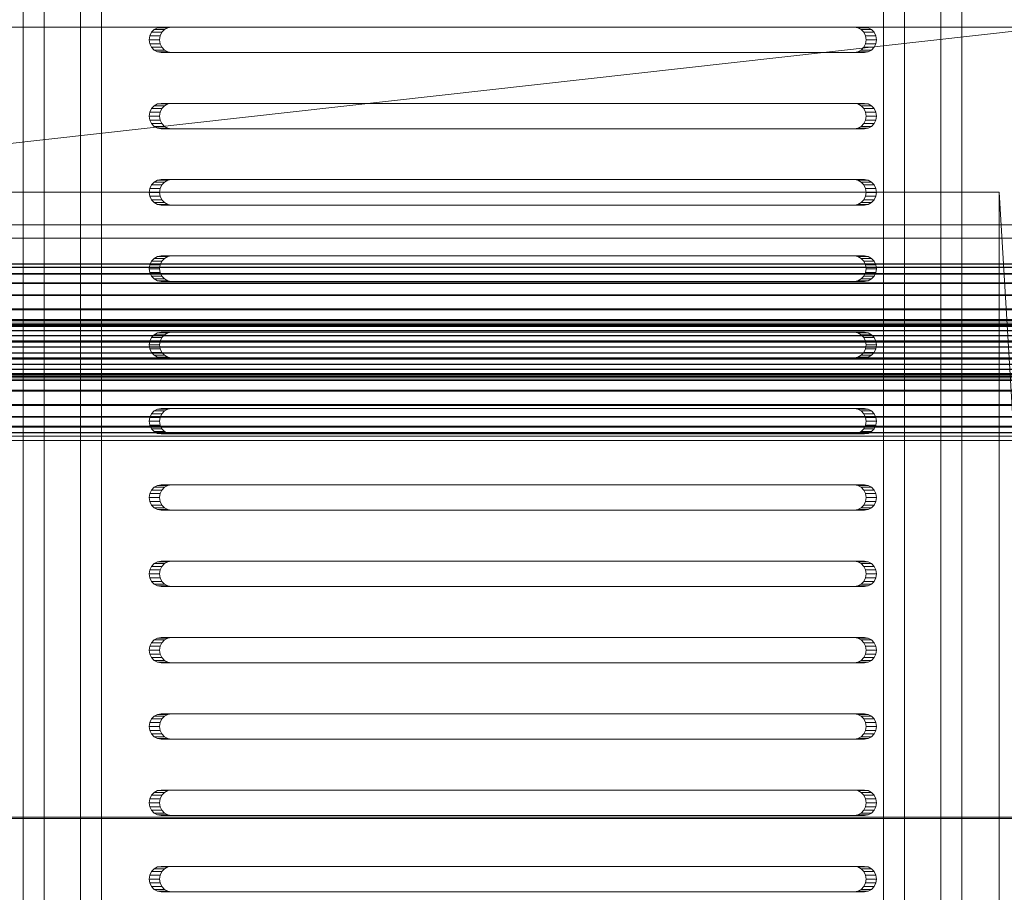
# Model space of a CAD drawing. Header units: millimetres. Extents: x -2233 to 61924, y -68080 to 6847.
# Tile 637 of 656: x 27447 to 27641, y -18050 to -17879. Entities that reach past the tile are written whole.
import ezdxf

# ---------------------------------------------------------------- set-up
doc = ezdxf.new("R2010")
doc.units = ezdxf.units.MM
for name, color, linetype, lineweight in [('superior_bajante_movil', 7, 'Continuous', 0), ('superior_C09', 7, 'Continuous', 0), ('superior_screen-C09', 7, 'Continuous', 0)]:
    doc.layers.add(name, color=color, linetype=linetype, lineweight=lineweight)

msp = doc.modelspace()

# ---------------------------------------------------------------- linework, layer by layer
at = {"layer": 'superior_bajante_movil'}
for p, q in [((27448.133, -17792), (27448.133, -18168)), ((27452.238, -18168), (27452.238, -17792)), ((27459.41, -18168), (27459.41, -17792)), ((27463.514, -17792), (27463.514, -18168)), ((27617.278, -17792), (27617.278, -18168)), ((27621.382, -18168), (27621.382, -17792)), ((27628.554, -18168), (27628.554, -17792)), ((27632.659, -17792), (27632.659, -18168)), ((27650.067, -17880), (27350.067, -17880)), ((27473.879, -17880.477), (27473.36, -17881.031)), ((27474.534, -17880.122), (27473.879, -17880.477)), ((27473.879, -17880.477), (27475.931, -17880.477)), ((27475.26, -17880), (27474.534, -17880.122)), ((27474.534, -17880.122), (27476.586, -17880.122)), ((27475.26, -17880), (27477.312, -17880)), ((27611.516, -17880), (27475.26, -17880)), ((27475.412, -17881.031), (27475.931, -17880.477)), ((27475.931, -17880.477), (27476.586, -17880.122)), ((27476.586, -17880.122), (27477.312, -17880)), ((27477.312, -17880), (27613.568, -17880)), ((27611.516, -17880), (27613.568, -17880)), ((27612.242, -17880.122), (27611.516, -17880)), ((27612.242, -17880.122), (27614.294, -17880.122)), ((27612.896, -17880.477), (27612.242, -17880.122)), ((27612.896, -17880.477), (27614.949, -17880.477)), ((27613.416, -17881.031), (27612.896, -17880.477)), ((27613.568, -17880), (27614.294, -17880.122)), ((27614.294, -17880.122), (27614.949, -17880.477)), ((27614.949, -17880.477), (27615.468, -17881.031)), ((27473.026, -17881.727), (27472.911, -17882.5)), ((27473.36, -17881.031), (27473.026, -17881.727)), ((27473.026, -17881.727), (27475.078, -17881.727)), ((27473.36, -17881.031), (27475.412, -17881.031)), ((27474.963, -17882.5), (27475.078, -17881.727)), ((27475.078, -17881.727), (27475.412, -17881.031)), ((27613.416, -17881.031), (27615.468, -17881.031)), ((27613.75, -17881.727), (27613.416, -17881.031)), ((27613.75, -17881.727), (27615.802, -17881.727)), ((27613.865, -17882.5), (27613.75, -17881.727)), ((27615.468, -17881.031), (27615.802, -17881.727)), ((27615.802, -17881.727), (27615.917, -17882.5)), ((27472.911, -17882.5), (27473.026, -17883.273)), ((27472.911, -17882.5), (27474.963, -17882.5)), ((27473.026, -17883.273), (27473.36, -17883.969)), ((27473.026, -17883.273), (27475.078, -17883.273)), ((27473.36, -17883.969), (27473.879, -17884.523)), ((27473.36, -17883.969), (27475.412, -17883.969)), ((27475.078, -17883.273), (27474.963, -17882.5)), ((27475.412, -17883.969), (27475.078, -17883.273)), ((27475.931, -17884.523), (27475.412, -17883.969)), ((27612.896, -17884.523), (27613.416, -17883.969)), ((27613.416, -17883.969), (27613.75, -17883.273)), ((27613.416, -17883.969), (27615.468, -17883.969)), ((27613.75, -17883.273), (27613.865, -17882.5)), ((27613.75, -17883.273), (27615.802, -17883.273)), ((27613.865, -17882.5), (27615.917, -17882.5)), ((27615.468, -17883.969), (27614.949, -17884.523)), ((27615.802, -17883.273), (27615.468, -17883.969)), ((27615.917, -17882.5), (27615.802, -17883.273)), ((27473.879, -17884.523), (27474.534, -17884.878)), ((27473.879, -17884.523), (27475.931, -17884.523)), ((27474.534, -17884.878), (27475.26, -17885)), ((27474.534, -17884.878), (27476.586, -17884.878)), ((27477.312, -17885), (27475.26, -17885)), ((27475.26, -17885), (27611.516, -17885)), ((27476.586, -17884.878), (27475.931, -17884.523)), ((27477.312, -17885), (27476.586, -17884.878)), ((27613.568, -17885), (27477.312, -17885)), ((27611.516, -17885), (27612.242, -17884.878)), ((27611.516, -17885), (27613.568, -17885)), ((27612.242, -17884.878), (27612.896, -17884.523)), ((27612.242, -17884.878), (27614.294, -17884.878)), ((27612.896, -17884.523), (27614.949, -17884.523)), ((27614.294, -17884.878), (27613.568, -17885)), ((27614.949, -17884.523), (27614.294, -17884.878)), ((27473.879, -17895.477), (27473.36, -17896.031)), ((27474.534, -17895.122), (27473.879, -17895.477)), ((27473.879, -17895.477), (27475.931, -17895.477)), ((27475.26, -17895), (27474.534, -17895.122)), ((27474.534, -17895.122), (27476.586, -17895.122)), ((27475.26, -17895), (27477.312, -17895)), ((27611.516, -17895), (27475.26, -17895)), ((27475.412, -17896.031), (27475.931, -17895.477)), ((27475.931, -17895.477), (27476.586, -17895.122)), ((27476.586, -17895.122), (27477.312, -17895)), ((27477.312, -17895), (27613.568, -17895)), ((27611.516, -17895), (27613.568, -17895)), ((27612.242, -17895.122), (27611.516, -17895)), ((27612.242, -17895.122), (27614.294, -17895.122)), ((27612.896, -17895.477), (27612.242, -17895.122)), ((27612.896, -17895.477), (27614.949, -17895.477)), ((27613.416, -17896.031), (27612.896, -17895.477)), ((27613.568, -17895), (27614.294, -17895.122)), ((27614.294, -17895.122), (27614.949, -17895.477)), ((27614.949, -17895.477), (27615.468, -17896.031)), ((27473.026, -17896.727), (27472.911, -17897.5)), ((27472.911, -17897.5), (27473.026, -17898.273)), ((27472.911, -17897.5), (27474.963, -17897.5)), ((27473.36, -17896.031), (27473.026, -17896.727)), ((27473.026, -17896.727), (27475.078, -17896.727)), ((27473.36, -17896.031), (27475.412, -17896.031)), ((27474.963, -17897.5), (27475.078, -17896.727)), ((27475.078, -17898.273), (27474.963, -17897.5)), ((27475.078, -17896.727), (27475.412, -17896.031)), ((27613.416, -17896.031), (27615.468, -17896.031)), ((27613.75, -17896.727), (27613.416, -17896.031)), ((27613.75, -17896.727), (27615.802, -17896.727)), ((27613.865, -17897.5), (27613.75, -17896.727)), ((27613.75, -17898.273), (27613.865, -17897.5)), ((27613.865, -17897.5), (27615.917, -17897.5)), ((27615.468, -17896.031), (27615.802, -17896.727)), ((27615.802, -17896.727), (27615.917, -17897.5)), ((27615.917, -17897.5), (27615.802, -17898.273)), ((27473.026, -17898.273), (27473.36, -17898.969)), ((27473.026, -17898.273), (27475.078, -17898.273)), ((27473.36, -17898.969), (27473.879, -17899.523)), ((27473.36, -17898.969), (27475.412, -17898.969)), ((27473.879, -17899.523), (27474.534, -17899.878)), ((27473.879, -17899.523), (27475.931, -17899.523)), ((27475.412, -17898.969), (27475.078, -17898.273)), ((27475.931, -17899.523), (27475.412, -17898.969)), ((27476.586, -17899.878), (27475.931, -17899.523)), ((27612.242, -17899.878), (27612.896, -17899.523)), ((27612.896, -17899.523), (27613.416, -17898.969)), ((27612.896, -17899.523), (27614.949, -17899.523)), ((27613.416, -17898.969), (27613.75, -17898.273)), ((27613.416, -17898.969), (27615.468, -17898.969)), ((27613.75, -17898.273), (27615.802, -17898.273)), ((27614.949, -17899.523), (27614.294, -17899.878)), ((27615.468, -17898.969), (27614.949, -17899.523)), ((27615.802, -17898.273), (27615.468, -17898.969)), ((27474.534, -17899.878), (27475.26, -17900)), ((27474.534, -17899.878), (27476.586, -17899.878)), ((27477.312, -17900), (27475.26, -17900)), ((27475.26, -17900), (27611.516, -17900)), ((27477.312, -17900), (27476.586, -17899.878)), ((27613.568, -17900), (27477.312, -17900)), ((27611.516, -17900), (27612.242, -17899.878)), ((27611.516, -17900), (27613.568, -17900)), ((27612.242, -17899.878), (27614.294, -17899.878)), ((27614.294, -17899.878), (27613.568, -17900)), ((27473.36, -17911.031), (27473.026, -17911.727)), ((27473.879, -17910.477), (27473.36, -17911.031)), ((27473.36, -17911.031), (27475.412, -17911.031)), ((27474.534, -17910.122), (27473.879, -17910.477)), ((27473.879, -17910.477), (27475.931, -17910.477)), ((27475.26, -17910), (27474.534, -17910.122)), ((27474.534, -17910.122), (27476.586, -17910.122)), ((27475.078, -17911.727), (27475.412, -17911.031)), ((27475.26, -17910), (27477.312, -17910)), ((27611.516, -17910), (27475.26, -17910)), ((27475.412, -17911.031), (27475.931, -17910.477)), ((27475.931, -17910.477), (27476.586, -17910.122)), ((27476.586, -17910.122), (27477.312, -17910)), ((27477.312, -17910), (27613.568, -17910)), ((27611.516, -17910), (27613.568, -17910)), ((27612.242, -17910.122), (27611.516, -17910)), ((27612.242, -17910.122), (27614.294, -17910.122)), ((27612.896, -17910.477), (27612.242, -17910.122)), ((27612.896, -17910.477), (27614.949, -17910.477)), ((27613.416, -17911.031), (27612.896, -17910.477)), ((27613.416, -17911.031), (27615.468, -17911.031)), ((27613.75, -17911.727), (27613.416, -17911.031)), ((27613.568, -17910), (27614.294, -17910.122)), ((27614.294, -17910.122), (27614.949, -17910.477)), ((27614.949, -17910.477), (27615.468, -17911.031)), ((27615.468, -17911.031), (27615.802, -17911.727)), ((27473.026, -17911.727), (27472.911, -17912.5)), ((27472.911, -17912.5), (27473.026, -17913.273)), ((27472.911, -17912.5), (27474.963, -17912.5)), ((27473.026, -17911.727), (27475.078, -17911.727)), ((27473.026, -17913.273), (27473.36, -17913.969)), ((27473.026, -17913.273), (27475.078, -17913.273)), ((27474.963, -17912.5), (27475.078, -17911.727)), ((27475.078, -17913.273), (27474.963, -17912.5)), ((27475.412, -17913.969), (27475.078, -17913.273)), ((27613.416, -17913.969), (27613.75, -17913.273)), ((27613.75, -17911.727), (27615.802, -17911.727)), ((27613.865, -17912.5), (27613.75, -17911.727)), ((27613.75, -17913.273), (27613.865, -17912.5)), ((27613.75, -17913.273), (27615.802, -17913.273)), ((27613.865, -17912.5), (27615.917, -17912.5)), ((27615.802, -17913.273), (27615.468, -17913.969)), ((27615.802, -17911.727), (27615.917, -17912.5)), ((27615.917, -17912.5), (27615.802, -17913.273)), ((27473.36, -17913.969), (27473.879, -17914.523)), ((27473.36, -17913.969), (27475.412, -17913.969)), ((27473.879, -17914.523), (27474.534, -17914.878)), ((27473.879, -17914.523), (27475.931, -17914.523)), ((27474.534, -17914.878), (27475.26, -17915)), ((27474.534, -17914.878), (27476.586, -17914.878)), ((27477.312, -17915), (27475.26, -17915)), ((27475.26, -17915), (27611.516, -17915)), ((27475.931, -17914.523), (27475.412, -17913.969)), ((27476.586, -17914.878), (27475.931, -17914.523)), ((27477.312, -17915), (27476.586, -17914.878)), ((27613.568, -17915), (27477.312, -17915)), ((27611.516, -17915), (27612.242, -17914.878)), ((27611.516, -17915), (27613.568, -17915)), ((27612.242, -17914.878), (27612.896, -17914.523)), ((27612.242, -17914.878), (27614.294, -17914.878)), ((27612.896, -17914.523), (27613.416, -17913.969)), ((27612.896, -17914.523), (27614.949, -17914.523)), ((27613.416, -17913.969), (27615.468, -17913.969)), ((27614.294, -17914.878), (27613.568, -17915)), ((27614.949, -17914.523), (27614.294, -17914.878)), ((27615.468, -17913.969), (27614.949, -17914.523)), ((27475.26, -17925), (27474.534, -17925.122)), ((27475.26, -17925), (27477.312, -17925)), ((27611.516, -17925), (27475.26, -17925)), ((27476.586, -17925.122), (27477.312, -17925)), ((27477.312, -17925), (27613.568, -17925)), ((27611.516, -17925), (27613.568, -17925)), ((27612.242, -17925.122), (27611.516, -17925)), ((27613.568, -17925), (27614.294, -17925.122)), ((27473.026, -17926.727), (27472.911, -17927.5)), ((27473.36, -17926.031), (27473.026, -17926.727)), ((27473.026, -17926.727), (27475.078, -17926.727)), ((27473.879, -17925.477), (27473.36, -17926.031)), ((27473.36, -17926.031), (27475.412, -17926.031)), ((27474.534, -17925.122), (27473.879, -17925.477)), ((27473.879, -17925.477), (27475.931, -17925.477)), ((27474.534, -17925.122), (27476.586, -17925.122)), ((27474.963, -17927.5), (27475.078, -17926.727)), ((27475.078, -17926.727), (27475.412, -17926.031)), ((27475.412, -17926.031), (27475.931, -17925.477)), ((27475.931, -17925.477), (27476.586, -17925.122)), ((27612.242, -17925.122), (27614.294, -17925.122)), ((27612.896, -17925.477), (27612.242, -17925.122)), ((27612.896, -17925.477), (27614.949, -17925.477)), ((27613.416, -17926.031), (27612.896, -17925.477)), ((27613.416, -17926.031), (27615.468, -17926.031)), ((27613.75, -17926.727), (27613.416, -17926.031)), ((27613.75, -17926.727), (27615.802, -17926.727)), ((27613.865, -17927.5), (27613.75, -17926.727)), ((27614.294, -17925.122), (27614.949, -17925.477)), ((27614.949, -17925.477), (27615.468, -17926.031)), ((27615.468, -17926.031), (27615.802, -17926.727)), ((27615.802, -17926.727), (27615.917, -17927.5)), ((27472.911, -17927.5), (27473.026, -17928.273)), ((27472.911, -17927.5), (27474.963, -17927.5)), ((27473.026, -17928.273), (27473.36, -17928.969)), ((27473.026, -17928.273), (27475.078, -17928.273)), ((27475.078, -17928.273), (27474.963, -17927.5)), ((27475.412, -17928.969), (27475.078, -17928.273)), ((27613.416, -17928.969), (27613.75, -17928.273)), ((27613.75, -17928.273), (27613.865, -17927.5)), ((27613.75, -17928.273), (27615.802, -17928.273)), ((27613.865, -17927.5), (27615.917, -17927.5)), ((27615.802, -17928.273), (27615.468, -17928.969)), ((27615.917, -17927.5), (27615.802, -17928.273)), ((27473.36, -17928.969), (27473.879, -17929.523)), ((27473.36, -17928.969), (27475.412, -17928.969)), ((27473.879, -17929.523), (27474.534, -17929.878)), ((27473.879, -17929.523), (27475.931, -17929.523)), ((27474.534, -17929.878), (27475.26, -17930)), ((27474.534, -17929.878), (27476.586, -17929.878)), ((27477.312, -17930), (27475.26, -17930)), ((27475.26, -17930), (27611.516, -17930)), ((27475.931, -17929.523), (27475.412, -17928.969)), ((27476.586, -17929.878), (27475.931, -17929.523)), ((27477.312, -17930), (27476.586, -17929.878)), ((27613.568, -17930), (27477.312, -17930)), ((27611.516, -17930), (27612.242, -17929.878)), ((27611.516, -17930), (27613.568, -17930)), ((27612.242, -17929.878), (27612.896, -17929.523)), ((27612.242, -17929.878), (27614.294, -17929.878)), ((27612.896, -17929.523), (27613.416, -17928.969)), ((27612.896, -17929.523), (27614.949, -17929.523)), ((27613.416, -17928.969), (27615.468, -17928.969)), ((27614.294, -17929.878), (27613.568, -17930)), ((27614.949, -17929.523), (27614.294, -17929.878)), ((27615.468, -17928.969), (27614.949, -17929.523)), ((27473.879, -17940.477), (27473.36, -17941.031)), ((27474.534, -17940.122), (27473.879, -17940.477)), ((27473.879, -17940.477), (27475.931, -17940.477)), ((27475.26, -17940), (27474.534, -17940.122)), ((27474.534, -17940.122), (27476.586, -17940.122)), ((27475.26, -17940), (27477.312, -17940)), ((27611.516, -17940), (27475.26, -17940)), ((27475.412, -17941.031), (27475.931, -17940.477)), ((27475.931, -17940.477), (27476.586, -17940.122)), ((27476.586, -17940.122), (27477.312, -17940)), ((27477.312, -17940), (27613.568, -17940)), ((27611.516, -17940), (27613.568, -17940)), ((27612.242, -17940.122), (27611.516, -17940)), ((27612.242, -17940.122), (27614.294, -17940.122)), ((27612.896, -17940.477), (27612.242, -17940.122)), ((27612.896, -17940.477), (27614.949, -17940.477)), ((27613.416, -17941.031), (27612.896, -17940.477)), ((27613.568, -17940), (27614.294, -17940.122)), ((27614.294, -17940.122), (27614.949, -17940.477)), ((27614.949, -17940.477), (27615.468, -17941.031)), ((27473.026, -17941.727), (27472.911, -17942.5)), ((27473.36, -17941.031), (27473.026, -17941.727)), ((27473.026, -17941.727), (27475.078, -17941.727)), ((27473.36, -17941.031), (27475.412, -17941.031)), ((27474.963, -17942.5), (27475.078, -17941.727)), ((27475.078, -17941.727), (27475.412, -17941.031)), ((27613.416, -17941.031), (27615.468, -17941.031)), ((27613.75, -17941.727), (27613.416, -17941.031)), ((27613.75, -17941.727), (27615.802, -17941.727)), ((27613.865, -17942.5), (27613.75, -17941.727)), ((27615.468, -17941.031), (27615.802, -17941.727)), ((27615.802, -17941.727), (27615.917, -17942.5)), ((27472.911, -17942.5), (27473.026, -17943.273)), ((27472.911, -17942.5), (27474.963, -17942.5)), ((27473.026, -17943.273), (27473.36, -17943.969)), ((27473.026, -17943.273), (27475.078, -17943.273)), ((27473.36, -17943.969), (27473.879, -17944.523)), ((27473.36, -17943.969), (27475.412, -17943.969)), ((27475.078, -17943.273), (27474.963, -17942.5)), ((27475.412, -17943.969), (27475.078, -17943.273)), ((27475.931, -17944.523), (27475.412, -17943.969)), ((27612.896, -17944.523), (27613.416, -17943.969)), ((27613.416, -17943.969), (27613.75, -17943.273)), ((27613.416, -17943.969), (27615.468, -17943.969)), ((27613.75, -17943.273), (27613.865, -17942.5)), ((27613.75, -17943.273), (27615.802, -17943.273)), ((27613.865, -17942.5), (27615.917, -17942.5)), ((27615.468, -17943.969), (27614.949, -17944.523)), ((27615.802, -17943.273), (27615.468, -17943.969)), ((27615.917, -17942.5), (27615.802, -17943.273)), ((27473.879, -17944.523), (27474.534, -17944.878)), ((27473.879, -17944.523), (27475.931, -17944.523)), ((27474.534, -17944.878), (27475.26, -17945)), ((27474.534, -17944.878), (27476.586, -17944.878)), ((27477.312, -17945), (27475.26, -17945)), ((27475.26, -17945), (27611.516, -17945)), ((27476.586, -17944.878), (27475.931, -17944.523)), ((27477.312, -17945), (27476.586, -17944.878)), ((27613.568, -17945), (27477.312, -17945)), ((27611.516, -17945), (27612.242, -17944.878)), ((27611.516, -17945), (27613.568, -17945)), ((27612.242, -17944.878), (27612.896, -17944.523)), ((27612.242, -17944.878), (27614.294, -17944.878)), ((27612.896, -17944.523), (27614.949, -17944.523)), ((27614.294, -17944.878), (27613.568, -17945)), ((27614.949, -17944.523), (27614.294, -17944.878)), ((27473.879, -17955.477), (27473.36, -17956.031)), ((27474.534, -17955.122), (27473.879, -17955.477)), ((27473.879, -17955.477), (27475.931, -17955.477)), ((27475.26, -17955), (27474.534, -17955.122)), ((27474.534, -17955.122), (27476.586, -17955.122)), ((27475.26, -17955), (27477.312, -17955)), ((27611.516, -17955), (27475.26, -17955)), ((27475.412, -17956.031), (27475.931, -17955.477)), ((27475.931, -17955.477), (27476.586, -17955.122)), ((27476.586, -17955.122), (27477.312, -17955)), ((27477.312, -17955), (27613.568, -17955)), ((27611.516, -17955), (27613.568, -17955)), ((27612.242, -17955.122), (27611.516, -17955)), ((27612.242, -17955.122), (27614.294, -17955.122)), ((27612.896, -17955.477), (27612.242, -17955.122)), ((27612.896, -17955.477), (27614.949, -17955.477)), ((27613.416, -17956.031), (27612.896, -17955.477)), ((27613.568, -17955), (27614.294, -17955.122)), ((27614.294, -17955.122), (27614.949, -17955.477)), ((27614.949, -17955.477), (27615.468, -17956.031)), ((27473.026, -17956.727), (27472.911, -17957.5)), ((27472.911, -17957.5), (27473.026, -17958.273)), ((27472.911, -17957.5), (27474.963, -17957.5)), ((27473.36, -17956.031), (27473.026, -17956.727)), ((27473.026, -17956.727), (27475.078, -17956.727)), ((27473.36, -17956.031), (27475.412, -17956.031)), ((27474.963, -17957.5), (27475.078, -17956.727)), ((27475.078, -17958.273), (27474.963, -17957.5)), ((27475.078, -17956.727), (27475.412, -17956.031)), ((27613.416, -17956.031), (27615.468, -17956.031)), ((27613.75, -17956.727), (27613.416, -17956.031)), ((27613.75, -17956.727), (27615.802, -17956.727)), ((27613.865, -17957.5), (27613.75, -17956.727)), ((27613.75, -17958.273), (27613.865, -17957.5)), ((27613.865, -17957.5), (27615.917, -17957.5)), ((27615.468, -17956.031), (27615.802, -17956.727)), ((27615.802, -17956.727), (27615.917, -17957.5)), ((27615.917, -17957.5), (27615.802, -17958.273)), ((27473.026, -17958.273), (27473.36, -17958.969)), ((27473.026, -17958.273), (27475.078, -17958.273)), ((27473.36, -17958.969), (27473.879, -17959.523)), ((27473.36, -17958.969), (27475.412, -17958.969)), ((27473.879, -17959.523), (27474.534, -17959.878)), ((27473.879, -17959.523), (27475.931, -17959.523)), ((27474.534, -17959.878), (27475.26, -17960)), ((27474.534, -17959.878), (27476.586, -17959.878)), ((27475.412, -17958.969), (27475.078, -17958.273)), ((27475.931, -17959.523), (27475.412, -17958.969)), ((27476.586, -17959.878), (27475.931, -17959.523)), ((27477.312, -17960), (27476.586, -17959.878)), ((27611.516, -17960), (27612.242, -17959.878)), ((27612.242, -17959.878), (27612.896, -17959.523)), ((27612.242, -17959.878), (27614.294, -17959.878)), ((27612.896, -17959.523), (27613.416, -17958.969)), ((27612.896, -17959.523), (27614.949, -17959.523)), ((27613.416, -17958.969), (27613.75, -17958.273)), ((27613.416, -17958.969), (27615.468, -17958.969)), ((27614.294, -17959.878), (27613.568, -17960)), ((27613.75, -17958.273), (27615.802, -17958.273)), ((27614.949, -17959.523), (27614.294, -17959.878)), ((27615.468, -17958.969), (27614.949, -17959.523)), ((27615.802, -17958.273), (27615.468, -17958.969)), ((27477.312, -17960), (27475.26, -17960)), ((27475.26, -17960), (27611.516, -17960)), ((27613.568, -17960), (27477.312, -17960)), ((27611.516, -17960), (27613.568, -17960)), ((27473.36, -17971.031), (27473.026, -17971.727)), ((27473.879, -17970.477), (27473.36, -17971.031)), ((27473.36, -17971.031), (27475.412, -17971.031)), ((27474.534, -17970.122), (27473.879, -17970.477)), ((27473.879, -17970.477), (27475.931, -17970.477)), ((27475.26, -17970), (27474.534, -17970.122)), ((27474.534, -17970.122), (27476.586, -17970.122)), ((27475.078, -17971.727), (27475.412, -17971.031)), ((27475.26, -17970), (27477.312, -17970)), ((27611.516, -17970), (27475.26, -17970)), ((27475.412, -17971.031), (27475.931, -17970.477)), ((27475.931, -17970.477), (27476.586, -17970.122)), ((27476.586, -17970.122), (27477.312, -17970)), ((27477.312, -17970), (27613.568, -17970)), ((27611.516, -17970), (27613.568, -17970)), ((27612.242, -17970.122), (27611.516, -17970)), ((27612.242, -17970.122), (27614.294, -17970.122)), ((27612.896, -17970.477), (27612.242, -17970.122)), ((27612.896, -17970.477), (27614.949, -17970.477)), ((27613.416, -17971.031), (27612.896, -17970.477)), ((27613.416, -17971.031), (27615.468, -17971.031)), ((27613.75, -17971.727), (27613.416, -17971.031)), ((27613.568, -17970), (27614.294, -17970.122)), ((27614.294, -17970.122), (27614.949, -17970.477)), ((27614.949, -17970.477), (27615.468, -17971.031)), ((27615.468, -17971.031), (27615.802, -17971.727)), ((27473.026, -17971.727), (27472.911, -17972.5)), ((27472.911, -17972.5), (27473.026, -17973.273)), ((27472.911, -17972.5), (27474.963, -17972.5)), ((27473.026, -17971.727), (27475.078, -17971.727)), ((27473.026, -17973.273), (27473.36, -17973.969)), ((27473.026, -17973.273), (27475.078, -17973.273)), ((27474.963, -17972.5), (27475.078, -17971.727)), ((27475.078, -17973.273), (27474.963, -17972.5)), ((27475.412, -17973.969), (27475.078, -17973.273)), ((27613.416, -17973.969), (27613.75, -17973.273)), ((27613.75, -17971.727), (27615.802, -17971.727)), ((27613.865, -17972.5), (27613.75, -17971.727)), ((27613.75, -17973.273), (27613.865, -17972.5)), ((27613.75, -17973.273), (27615.802, -17973.273)), ((27613.865, -17972.5), (27615.917, -17972.5)), ((27615.802, -17973.273), (27615.468, -17973.969)), ((27615.802, -17971.727), (27615.917, -17972.5)), ((27615.917, -17972.5), (27615.802, -17973.273)), ((27473.36, -17973.969), (27473.879, -17974.523)), ((27473.36, -17973.969), (27475.412, -17973.969)), ((27473.879, -17974.523), (27474.534, -17974.878)), ((27473.879, -17974.523), (27475.931, -17974.523)), ((27474.534, -17974.878), (27475.26, -17975)), ((27474.534, -17974.878), (27476.586, -17974.878)), ((27477.312, -17975), (27475.26, -17975)), ((27475.26, -17975), (27611.516, -17975)), ((27475.931, -17974.523), (27475.412, -17973.969)), ((27476.586, -17974.878), (27475.931, -17974.523)), ((27477.312, -17975), (27476.586, -17974.878)), ((27613.568, -17975), (27477.312, -17975)), ((27611.516, -17975), (27612.242, -17974.878)), ((27611.516, -17975), (27613.568, -17975)), ((27612.242, -17974.878), (27612.896, -17974.523)), ((27612.242, -17974.878), (27614.294, -17974.878)), ((27612.896, -17974.523), (27613.416, -17973.969)), ((27612.896, -17974.523), (27614.949, -17974.523)), ((27613.416, -17973.969), (27615.468, -17973.969)), ((27614.294, -17974.878), (27613.568, -17975)), ((27614.949, -17974.523), (27614.294, -17974.878)), ((27615.468, -17973.969), (27614.949, -17974.523)), ((27475.26, -17985), (27474.534, -17985.122)), ((27475.26, -17985), (27477.312, -17985)), ((27611.516, -17985), (27475.26, -17985)), ((27476.586, -17985.122), (27477.312, -17985)), ((27477.312, -17985), (27613.568, -17985)), ((27611.516, -17985), (27613.568, -17985)), ((27612.242, -17985.122), (27611.516, -17985)), ((27613.568, -17985), (27614.294, -17985.122)), ((27473.026, -17986.727), (27472.911, -17987.5)), ((27473.36, -17986.031), (27473.026, -17986.727)), ((27473.026, -17986.727), (27475.078, -17986.727)), ((27473.879, -17985.477), (27473.36, -17986.031)), ((27473.36, -17986.031), (27475.412, -17986.031)), ((27474.534, -17985.122), (27473.879, -17985.477)), ((27473.879, -17985.477), (27475.931, -17985.477)), ((27474.534, -17985.122), (27476.586, -17985.122)), ((27474.963, -17987.5), (27475.078, -17986.727)), ((27475.078, -17986.727), (27475.412, -17986.031)), ((27475.412, -17986.031), (27475.931, -17985.477)), ((27475.931, -17985.477), (27476.586, -17985.122)), ((27612.242, -17985.122), (27614.294, -17985.122)), ((27612.896, -17985.477), (27612.242, -17985.122)), ((27612.896, -17985.477), (27614.949, -17985.477)), ((27613.416, -17986.031), (27612.896, -17985.477)), ((27613.416, -17986.031), (27615.468, -17986.031)), ((27613.75, -17986.727), (27613.416, -17986.031)), ((27613.75, -17986.727), (27615.802, -17986.727)), ((27613.865, -17987.5), (27613.75, -17986.727)), ((27614.294, -17985.122), (27614.949, -17985.477)), ((27614.949, -17985.477), (27615.468, -17986.031)), ((27615.468, -17986.031), (27615.802, -17986.727)), ((27615.802, -17986.727), (27615.917, -17987.5)), ((27472.911, -17987.5), (27473.026, -17988.273)), ((27472.911, -17987.5), (27474.963, -17987.5)), ((27473.026, -17988.273), (27473.36, -17988.969)), ((27473.026, -17988.273), (27475.078, -17988.273)), ((27475.078, -17988.273), (27474.963, -17987.5)), ((27475.412, -17988.969), (27475.078, -17988.273)), ((27613.416, -17988.969), (27613.75, -17988.273)), ((27613.75, -17988.273), (27613.865, -17987.5)), ((27613.75, -17988.273), (27615.802, -17988.273)), ((27613.865, -17987.5), (27615.917, -17987.5)), ((27615.802, -17988.273), (27615.468, -17988.969)), ((27615.917, -17987.5), (27615.802, -17988.273)), ((27473.36, -17988.969), (27473.879, -17989.523)), ((27473.36, -17988.969), (27475.412, -17988.969)), ((27473.879, -17989.523), (27474.534, -17989.878)), ((27473.879, -17989.523), (27475.931, -17989.523)), ((27474.534, -17989.878), (27475.26, -17990)), ((27474.534, -17989.878), (27476.586, -17989.878)), ((27477.312, -17990), (27475.26, -17990)), ((27475.26, -17990), (27611.516, -17990)), ((27475.931, -17989.523), (27475.412, -17988.969)), ((27476.586, -17989.878), (27475.931, -17989.523)), ((27477.312, -17990), (27476.586, -17989.878)), ((27613.568, -17990), (27477.312, -17990)), ((27611.516, -17990), (27612.242, -17989.878)), ((27611.516, -17990), (27613.568, -17990)), ((27612.242, -17989.878), (27612.896, -17989.523)), ((27612.242, -17989.878), (27614.294, -17989.878)), ((27612.896, -17989.523), (27613.416, -17988.969)), ((27612.896, -17989.523), (27614.949, -17989.523)), ((27613.416, -17988.969), (27615.468, -17988.969)), ((27614.294, -17989.878), (27613.568, -17990)), ((27614.949, -17989.523), (27614.294, -17989.878)), ((27615.468, -17988.969), (27614.949, -17989.523)), ((27473.879, -18000.477), (27473.36, -18001.031)), ((27474.534, -18000.122), (27473.879, -18000.477)), ((27473.879, -18000.477), (27475.931, -18000.477)), ((27475.26, -18000), (27474.534, -18000.122)), ((27474.534, -18000.122), (27476.586, -18000.122)), ((27475.26, -18000), (27477.312, -18000)), ((27611.516, -18000), (27475.26, -18000)), ((27475.412, -18001.031), (27475.931, -18000.477)), ((27475.931, -18000.477), (27476.586, -18000.122)), ((27476.586, -18000.122), (27477.312, -18000)), ((27477.312, -18000), (27613.568, -18000)), ((27611.516, -18000), (27613.568, -18000)), ((27612.242, -18000.122), (27611.516, -18000)), ((27612.242, -18000.122), (27614.294, -18000.122)), ((27612.896, -18000.477), (27612.242, -18000.122)), ((27612.896, -18000.477), (27614.949, -18000.477)), ((27613.416, -18001.031), (27612.896, -18000.477)), ((27613.568, -18000), (27614.294, -18000.122)), ((27614.294, -18000.122), (27614.949, -18000.477)), ((27614.949, -18000.477), (27615.468, -18001.031)), ((27473.026, -18001.727), (27472.911, -18002.5)), ((27473.36, -18001.031), (27473.026, -18001.727)), ((27473.026, -18001.727), (27475.078, -18001.727)), ((27473.36, -18001.031), (27475.412, -18001.031)), ((27474.963, -18002.5), (27475.078, -18001.727)), ((27475.078, -18001.727), (27475.412, -18001.031)), ((27613.416, -18001.031), (27615.468, -18001.031)), ((27613.75, -18001.727), (27613.416, -18001.031)), ((27613.75, -18001.727), (27615.802, -18001.727)), ((27613.865, -18002.5), (27613.75, -18001.727)), ((27615.468, -18001.031), (27615.802, -18001.727)), ((27615.802, -18001.727), (27615.917, -18002.5)), ((27472.911, -18002.5), (27473.026, -18003.273)), ((27472.911, -18002.5), (27474.963, -18002.5)), ((27473.026, -18003.273), (27473.36, -18003.969)), ((27473.026, -18003.273), (27475.078, -18003.273)), ((27473.36, -18003.969), (27473.879, -18004.523)), ((27473.36, -18003.969), (27475.412, -18003.969)), ((27475.078, -18003.273), (27474.963, -18002.5)), ((27475.412, -18003.969), (27475.078, -18003.273)), ((27475.931, -18004.523), (27475.412, -18003.969)), ((27612.896, -18004.523), (27613.416, -18003.969)), ((27613.416, -18003.969), (27613.75, -18003.273)), ((27613.416, -18003.969), (27615.468, -18003.969)), ((27613.75, -18003.273), (27613.865, -18002.5)), ((27613.75, -18003.273), (27615.802, -18003.273)), ((27613.865, -18002.5), (27615.917, -18002.5)), ((27615.468, -18003.969), (27614.949, -18004.523)), ((27615.802, -18003.273), (27615.468, -18003.969)), ((27615.917, -18002.5), (27615.802, -18003.273)), ((27473.879, -18004.523), (27474.534, -18004.878)), ((27473.879, -18004.523), (27475.931, -18004.523)), ((27474.534, -18004.878), (27475.26, -18005)), ((27474.534, -18004.878), (27476.586, -18004.878)), ((27477.312, -18005), (27475.26, -18005)), ((27475.26, -18005), (27611.516, -18005)), ((27476.586, -18004.878), (27475.931, -18004.523)), ((27477.312, -18005), (27476.586, -18004.878)), ((27613.568, -18005), (27477.312, -18005)), ((27611.516, -18005), (27612.242, -18004.878)), ((27611.516, -18005), (27613.568, -18005)), ((27612.242, -18004.878), (27612.896, -18004.523)), ((27612.242, -18004.878), (27614.294, -18004.878)), ((27612.896, -18004.523), (27614.949, -18004.523)), ((27614.294, -18004.878), (27613.568, -18005)), ((27614.949, -18004.523), (27614.294, -18004.878)), ((27473.879, -18015.477), (27473.36, -18016.031)), ((27474.534, -18015.122), (27473.879, -18015.477)), ((27473.879, -18015.477), (27475.931, -18015.477)), ((27475.26, -18015), (27474.534, -18015.122)), ((27474.534, -18015.122), (27476.586, -18015.122)), ((27475.26, -18015), (27477.312, -18015)), ((27611.516, -18015), (27475.26, -18015)), ((27475.412, -18016.031), (27475.931, -18015.477)), ((27475.931, -18015.477), (27476.586, -18015.122)), ((27476.586, -18015.122), (27477.312, -18015)), ((27477.312, -18015), (27613.568, -18015)), ((27611.516, -18015), (27613.568, -18015)), ((27612.242, -18015.122), (27611.516, -18015)), ((27612.242, -18015.122), (27614.294, -18015.122)), ((27612.896, -18015.477), (27612.242, -18015.122)), ((27612.896, -18015.477), (27614.949, -18015.477)), ((27613.416, -18016.031), (27612.896, -18015.477)), ((27613.568, -18015), (27614.294, -18015.122)), ((27614.294, -18015.122), (27614.949, -18015.477)), ((27614.949, -18015.477), (27615.468, -18016.031)), ((27473.026, -18016.727), (27472.911, -18017.5)), ((27472.911, -18017.5), (27473.026, -18018.273)), ((27472.911, -18017.5), (27474.963, -18017.5)), ((27473.36, -18016.031), (27473.026, -18016.727)), ((27473.026, -18016.727), (27475.078, -18016.727)), ((27473.36, -18016.031), (27475.412, -18016.031)), ((27474.963, -18017.5), (27475.078, -18016.727)), ((27475.078, -18018.273), (27474.963, -18017.5)), ((27475.078, -18016.727), (27475.412, -18016.031)), ((27613.416, -18016.031), (27615.468, -18016.031)), ((27613.75, -18016.727), (27613.416, -18016.031)), ((27613.75, -18016.727), (27615.802, -18016.727)), ((27613.865, -18017.5), (27613.75, -18016.727)), ((27613.75, -18018.273), (27613.865, -18017.5)), ((27613.865, -18017.5), (27615.917, -18017.5)), ((27615.468, -18016.031), (27615.802, -18016.727)), ((27615.802, -18016.727), (27615.917, -18017.5)), ((27615.917, -18017.5), (27615.802, -18018.273)), ((27473.026, -18018.273), (27473.36, -18018.969)), ((27473.026, -18018.273), (27475.078, -18018.273)), ((27473.36, -18018.969), (27473.879, -18019.523)), ((27473.36, -18018.969), (27475.412, -18018.969)), ((27473.879, -18019.523), (27474.534, -18019.878)), ((27473.879, -18019.523), (27475.931, -18019.523)), ((27474.534, -18019.878), (27475.26, -18020)), ((27474.534, -18019.878), (27476.586, -18019.878)), ((27475.412, -18018.969), (27475.078, -18018.273)), ((27475.931, -18019.523), (27475.412, -18018.969)), ((27476.586, -18019.878), (27475.931, -18019.523)), ((27477.312, -18020), (27476.586, -18019.878)), ((27611.516, -18020), (27612.242, -18019.878)), ((27612.242, -18019.878), (27612.896, -18019.523)), ((27612.242, -18019.878), (27614.294, -18019.878)), ((27612.896, -18019.523), (27613.416, -18018.969)), ((27612.896, -18019.523), (27614.949, -18019.523)), ((27613.416, -18018.969), (27613.75, -18018.273)), ((27613.416, -18018.969), (27615.468, -18018.969)), ((27614.294, -18019.878), (27613.568, -18020)), ((27613.75, -18018.273), (27615.802, -18018.273)), ((27614.949, -18019.523), (27614.294, -18019.878)), ((27615.468, -18018.969), (27614.949, -18019.523)), ((27615.802, -18018.273), (27615.468, -18018.969)), ((27477.312, -18020), (27475.26, -18020)), ((27475.26, -18020), (27611.516, -18020)), ((27613.568, -18020), (27477.312, -18020)), ((27611.516, -18020), (27613.568, -18020)), ((27473.36, -18031.031), (27473.026, -18031.727)), ((27473.879, -18030.477), (27473.36, -18031.031)), ((27473.36, -18031.031), (27475.412, -18031.031)), ((27474.534, -18030.122), (27473.879, -18030.477)), ((27473.879, -18030.477), (27475.931, -18030.477)), ((27475.26, -18030), (27474.534, -18030.122)), ((27474.534, -18030.122), (27476.586, -18030.122)), ((27475.078, -18031.727), (27475.412, -18031.031)), ((27475.26, -18030), (27477.312, -18030)), ((27611.516, -18030), (27475.26, -18030)), ((27475.412, -18031.031), (27475.931, -18030.477)), ((27475.931, -18030.477), (27476.586, -18030.122)), ((27476.586, -18030.122), (27477.312, -18030)), ((27477.312, -18030), (27613.568, -18030)), ((27611.516, -18030), (27613.568, -18030)), ((27612.242, -18030.122), (27611.516, -18030)), ((27612.242, -18030.122), (27614.294, -18030.122)), ((27612.896, -18030.477), (27612.242, -18030.122)), ((27612.896, -18030.477), (27614.949, -18030.477)), ((27613.416, -18031.031), (27612.896, -18030.477)), ((27613.416, -18031.031), (27615.468, -18031.031)), ((27613.75, -18031.727), (27613.416, -18031.031)), ((27613.568, -18030), (27614.294, -18030.122)), ((27614.294, -18030.122), (27614.949, -18030.477)), ((27614.949, -18030.477), (27615.468, -18031.031)), ((27615.468, -18031.031), (27615.802, -18031.727)), ((27473.026, -18031.727), (27472.911, -18032.5)), ((27472.911, -18032.5), (27473.026, -18033.273)), ((27472.911, -18032.5), (27474.963, -18032.5)), ((27473.026, -18031.727), (27475.078, -18031.727)), ((27473.026, -18033.273), (27473.36, -18033.969)), ((27473.026, -18033.273), (27475.078, -18033.273)), ((27474.963, -18032.5), (27475.078, -18031.727)), ((27475.078, -18033.273), (27474.963, -18032.5)), ((27475.412, -18033.969), (27475.078, -18033.273)), ((27613.416, -18033.969), (27613.75, -18033.273)), ((27613.75, -18031.727), (27615.802, -18031.727)), ((27613.865, -18032.5), (27613.75, -18031.727)), ((27613.75, -18033.273), (27613.865, -18032.5)), ((27613.75, -18033.273), (27615.802, -18033.273)), ((27613.865, -18032.5), (27615.917, -18032.5)), ((27615.802, -18033.273), (27615.468, -18033.969)), ((27615.802, -18031.727), (27615.917, -18032.5)), ((27615.917, -18032.5), (27615.802, -18033.273)), ((27473.36, -18033.969), (27473.879, -18034.523)), ((27473.36, -18033.969), (27475.412, -18033.969)), ((27473.879, -18034.523), (27474.534, -18034.878)), ((27473.879, -18034.523), (27475.931, -18034.523)), ((27474.534, -18034.878), (27475.26, -18035)), ((27474.534, -18034.878), (27476.586, -18034.878)), ((27477.312, -18035), (27475.26, -18035)), ((27475.26, -18035), (27611.516, -18035)), ((27475.931, -18034.523), (27475.412, -18033.969)), ((27476.586, -18034.878), (27475.931, -18034.523)), ((27477.312, -18035), (27476.586, -18034.878)), ((27613.568, -18035), (27477.312, -18035)), ((27611.516, -18035), (27612.242, -18034.878)), ((27611.516, -18035), (27613.568, -18035)), ((27612.242, -18034.878), (27612.896, -18034.523)), ((27612.242, -18034.878), (27614.294, -18034.878)), ((27612.896, -18034.523), (27613.416, -18033.969)), ((27612.896, -18034.523), (27614.949, -18034.523)), ((27613.416, -18033.969), (27615.468, -18033.969)), ((27614.294, -18034.878), (27613.568, -18035)), ((27614.949, -18034.523), (27614.294, -18034.878)), ((27615.468, -18033.969), (27614.949, -18034.523)), ((27475.26, -18045), (27474.534, -18045.122)), ((27475.26, -18045), (27477.312, -18045)), ((27611.516, -18045), (27475.26, -18045)), ((27476.586, -18045.122), (27477.312, -18045)), ((27477.312, -18045), (27613.568, -18045)), ((27611.516, -18045), (27613.568, -18045)), ((27612.242, -18045.122), (27611.516, -18045)), ((27613.568, -18045), (27614.294, -18045.122)), ((27473.026, -18046.727), (27472.911, -18047.5)), ((27473.36, -18046.031), (27473.026, -18046.727)), ((27473.026, -18046.727), (27475.078, -18046.727)), ((27473.879, -18045.477), (27473.36, -18046.031)), ((27473.36, -18046.031), (27475.412, -18046.031)), ((27474.534, -18045.122), (27473.879, -18045.477)), ((27473.879, -18045.477), (27475.931, -18045.477)), ((27474.534, -18045.122), (27476.586, -18045.122)), ((27474.963, -18047.5), (27475.078, -18046.727)), ((27475.078, -18046.727), (27475.412, -18046.031)), ((27475.412, -18046.031), (27475.931, -18045.477)), ((27475.931, -18045.477), (27476.586, -18045.122)), ((27612.242, -18045.122), (27614.294, -18045.122)), ((27612.896, -18045.477), (27612.242, -18045.122)), ((27612.896, -18045.477), (27614.949, -18045.477)), ((27613.416, -18046.031), (27612.896, -18045.477)), ((27613.416, -18046.031), (27615.468, -18046.031)), ((27613.75, -18046.727), (27613.416, -18046.031)), ((27613.75, -18046.727), (27615.802, -18046.727)), ((27613.865, -18047.5), (27613.75, -18046.727)), ((27614.294, -18045.122), (27614.949, -18045.477)), ((27614.949, -18045.477), (27615.468, -18046.031)), ((27615.468, -18046.031), (27615.802, -18046.727)), ((27615.802, -18046.727), (27615.917, -18047.5)), ((27472.911, -18047.5), (27473.026, -18048.273)), ((27472.911, -18047.5), (27474.963, -18047.5)), ((27473.026, -18048.273), (27473.36, -18048.969)), ((27473.026, -18048.273), (27475.078, -18048.273)), ((27475.078, -18048.273), (27474.963, -18047.5)), ((27475.412, -18048.969), (27475.078, -18048.273)), ((27613.416, -18048.969), (27613.75, -18048.273)), ((27613.75, -18048.273), (27613.865, -18047.5)), ((27613.75, -18048.273), (27615.802, -18048.273)), ((27613.865, -18047.5), (27615.917, -18047.5)), ((27615.802, -18048.273), (27615.468, -18048.969)), ((27615.917, -18047.5), (27615.802, -18048.273)), ((27473.36, -18048.969), (27473.879, -18049.523)), ((27473.36, -18048.969), (27475.412, -18048.969)), ((27473.879, -18049.523), (27474.534, -18049.878)), ((27473.879, -18049.523), (27475.931, -18049.523)), ((27474.534, -18049.878), (27475.26, -18050)), ((27474.534, -18049.878), (27476.586, -18049.878)), ((27477.312, -18050), (27475.26, -18050)), ((27475.26, -18050), (27611.516, -18050)), ((27475.931, -18049.523), (27475.412, -18048.969)), ((27476.586, -18049.878), (27475.931, -18049.523)), ((27477.312, -18050), (27476.586, -18049.878)), ((27613.568, -18050), (27477.312, -18050)), ((27611.516, -18050), (27612.242, -18049.878)), ((27611.516, -18050), (27613.568, -18050)), ((27612.242, -18049.878), (27612.896, -18049.523)), ((27612.242, -18049.878), (27614.294, -18049.878)), ((27612.896, -18049.523), (27613.416, -18048.969)), ((27612.896, -18049.523), (27614.949, -18049.523)), ((27613.416, -18048.969), (27615.468, -18048.969)), ((27614.294, -18049.878), (27613.568, -18050)), ((27614.949, -18049.523), (27614.294, -18049.878)), ((27615.468, -18048.969), (27614.949, -18049.523))]:
    msp.add_line(p, q, dxfattribs=at)
at = {"layer": 'superior_C09'}
for p, q in [((27225, -17918.895), (27775, -17918.895)), ((27775, -17921.512), (27225, -17921.512)), ((27707.5, -17926.567), (27292.5, -17926.567)), ((27292.5, -17926.59), (27707.5, -17926.59)), ((27707.5, -17927.196), (27292.5, -17927.196)), ((27707.5, -17927.262), (27292.5, -17927.262)), ((27707.5, -17928.45), (27292.5, -17928.45)), ((27707.5, -17928.558), (27292.5, -17928.558)), ((27707.5, -17930.283), (27292.5, -17930.283)), ((27707.5, -17930.428), (27292.5, -17930.428)), ((27707.5, -17932.624), (27292.5, -17932.624)), ((27707.5, -17932.8), (27292.5, -17932.8)), ((27707.5, -17935.382), (27292.5, -17935.382)), ((27707.5, -17935.583), (27292.5, -17935.583)), ((27760, -17937.521), (27240, -17937.521)), ((27240, -17937.529), (27760, -17937.529)), ((27760, -17937.743), (27240, -17937.743)), ((27760, -17937.766), (27240, -17937.766)), ((27760, -17938.186), (27240, -17938.186)), ((27760, -17938.224), (27240, -17938.224)), ((27707.5, -17938.452), (27292.5, -17938.452)), ((27760, -17938.833), (27240, -17938.833)), ((27760, -17938.884), (27240, -17938.884)), ((27760, -17939.659), (27240, -17939.659)), ((27760, -17939.721), (27240, -17939.721)), ((27707.5, -17938.671), (27292.5, -17938.671)), ((27760, -17940.632), (27240, -17940.632)), ((27760, -17940.703), (27240, -17940.703)), ((27760, -17941.716), (27240, -17941.716)), ((27760, -17941.793), (27240, -17941.793)), ((27707.5, -17941.717), (27292.5, -17941.717)), ((27707.5, -17941.943), (27292.5, -17941.943)), ((27760, -17942.868), (27240, -17942.868)), ((27760, -17942.948), (27240, -17942.948)), ((27760, -17944.044), (27240, -17944.044)), ((27760, -17944.124), (27240, -17944.124)), ((27760, -17945.199), (27240, -17945.199)), ((27760, -17945.276), (27240, -17945.276)), ((27760, -17946.289), (27240, -17946.289)), ((27707.5, -17945.049), (27292.5, -17945.049)), ((27707.5, -17945.276), (27292.5, -17945.276)), ((27760, -17946.36), (27240, -17946.36)), ((27760, -17947.271), (27240, -17947.271)), ((27760, -17947.334), (27240, -17947.334)), ((27760, -17948.109), (27240, -17948.109)), ((27760, -17948.16), (27240, -17948.16)), ((27760, -17948.769), (27240, -17948.769)), ((27760, -17948.807), (27240, -17948.807)), ((27760, -17949.226), (27240, -17949.226)), ((27760, -17949.249), (27240, -17949.249)), ((27760, -17949.463), (27240, -17949.463)), ((27760, -17949.471), (27240, -17949.471)), ((27707.5, -17948.322), (27292.5, -17948.322)), ((27707.5, -17948.54), (27292.5, -17948.54)), ((27707.5, -17951.409), (27292.5, -17951.409)), ((27707.5, -17951.61), (27292.5, -17951.61)), ((27707.5, -17954.193), (27292.5, -17954.193)), ((27707.5, -17954.369), (27292.5, -17954.369)), ((27707.5, -17956.565), (27292.5, -17956.565)), ((27707.5, -17956.709), (27292.5, -17956.709)), ((27775, -17958.676), (27225, -17958.676)), ((27707.5, -17958.435), (27292.5, -17958.435)), ((27707.5, -17958.542), (27292.5, -17958.542)), ((27707.5, -17959.731), (27292.5, -17959.731)), ((27707.5, -17959.797), (27292.5, -17959.797)), ((27225, -17961.293), (27775, -17961.293)), ((27707.5, -17960.403), (27292.5, -17960.403)), ((27707.5, -17960.425), (27292.5, -17960.425)), ((27700, -18035.305), (27300, -18035.305)), ((27300, -18035.619), (27700, -18035.619))]:
    msp.add_line(p, q, dxfattribs=at)
at = {"layer": 'superior_screen-C09'}
for p, q in [((27350.067, -17880), (27650.067, -17880)), ((27360, -17912.457), (27650.067, -17880)), ((27640, -17912.457), (27360, -17912.457)), ((27640, -18061.633), (27640, -17912.457)), ((27640, -17912.457), (27650.067, -18080))]:
    msp.add_line(p, q, dxfattribs=at)

doc.saveas('drawing.dxf')
